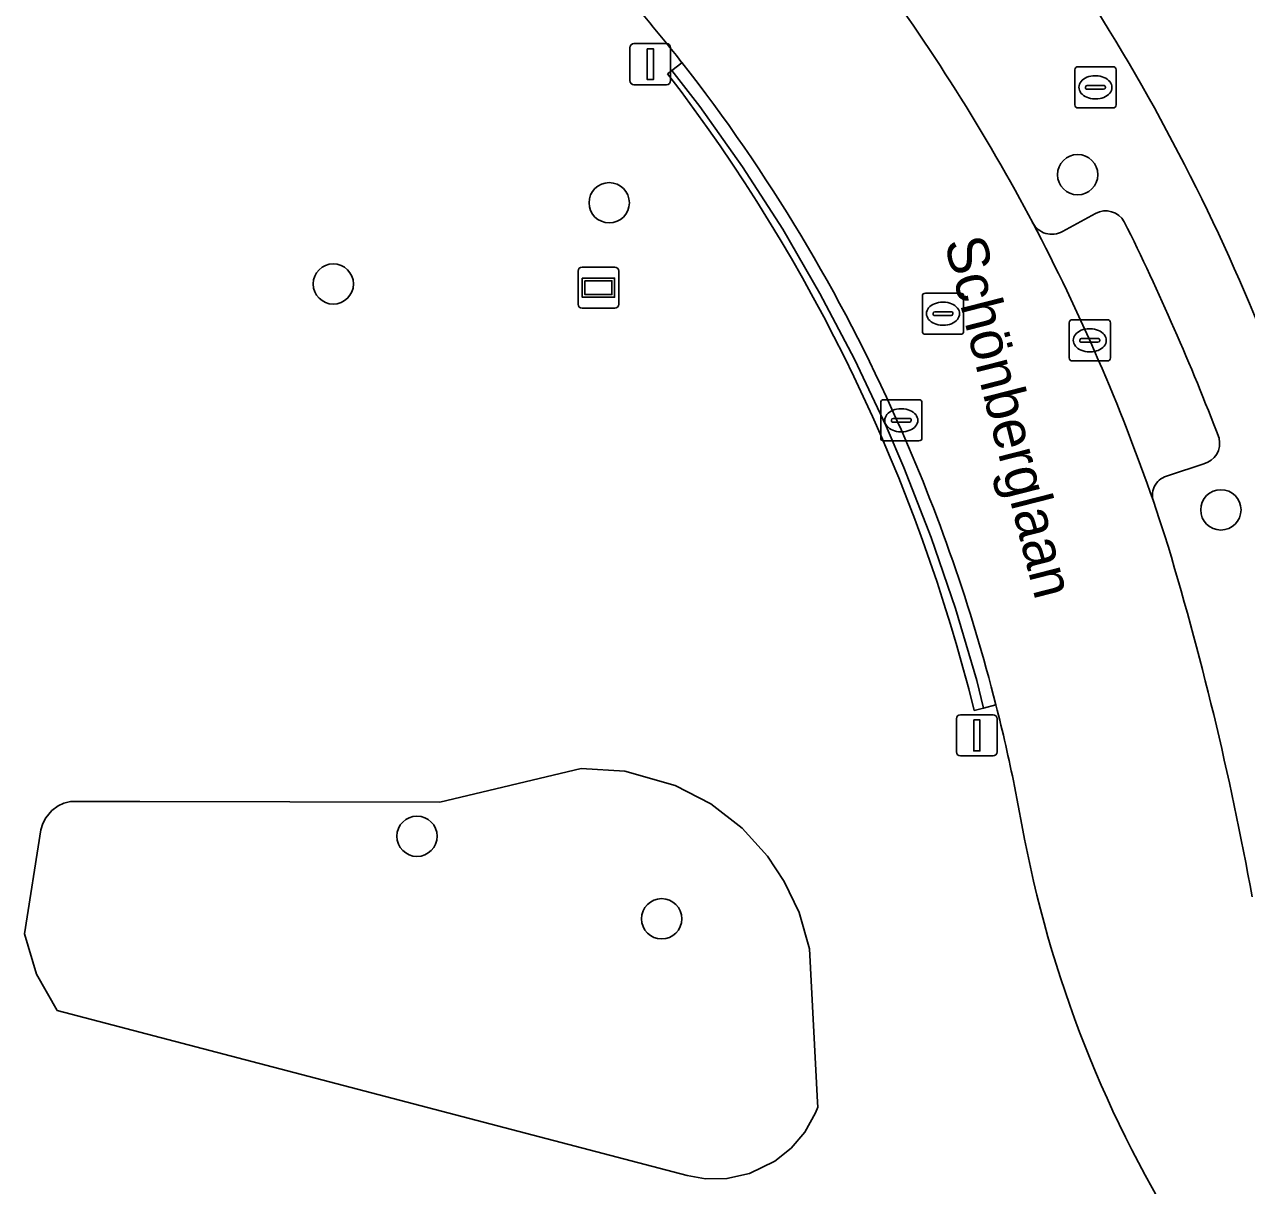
# Model space of a CAD drawing. Extents: x 159053 to 160042, y 380449 to 381423.
# Drawn here: x 159497.2 to 159526.86, y 380836.57 to 380864.74 of the extents above; entities that cross this region are included whole.
import ezdxf

# ---------------------------------------------------------------- set-up
doc = ezdxf.new("R2010")
doc.units = 0
for name, color, linetype in [('IMGEO_Boom', 7, 'Continuous'), ('IMGEO_Brandkraan', 7, 'Continuous'), ('IMGEO_Erf', 7, 'Continuous'), ('IMGEO_Groenvoorziening', 7, 'Continuous'), ('IMGEO_Haag', 7, 'Continuous'), ('IMGEO_Kolk', 7, 'Continuous'), ('IMGEO_Lichtmast', 7, 'Continuous'), ('IMGEO_Openbare_ruimte_label', 7, 'Continuous'), ('IMGEO_Parkeervlak_open', 7, 'Continuous'), ('IMGEO_Rijbaan_lokaal_open', 7, 'Continuous'), ('IMGEO_Rioolput', 7, 'Continuous'), ('IMGEO_Verklikker', 7, 'Continuous'), ('IMGEO_Voetpad_open', 7, 'Continuous')]:
    doc.layers.add(name, color=color, linetype=linetype)

msp = doc.modelspace()

# ---------------------------------------------------------------- linework, layer by layer
at = {"layer": 'IMGEO_Boom'}
for centre in [(159522.763, 380861.097), (159511.392, 380860.416), (159504.694, 380858.446), (159526.238, 380852.964), (159506.726, 380845.043), (159512.664, 380843.04)]:
    msp.add_circle(centre, 0.489, dxfattribs=at)
at = {"layer": 'IMGEO_Brandkraan'}
for p, q in [((159522.692, 380862.791), (159522.692, 380863.643)), ((159522.767, 380863.717), (159523.619, 380863.717)), ((159523.693, 380863.643), (159523.693, 380862.791)), ((159523.18, 380863.497), (159523.205, 380863.497)), ((159522.951, 380863.211), (159522.951, 380863.223)), ((159523.389, 380863.174), (159522.991, 380863.174)), ((159522.994, 380863.26), (159523.392, 380863.26)), ((159523.435, 380863.223), (159523.435, 380863.211)), ((159523.203, 380862.937), (159523.178, 380862.937)), ((159523.619, 380862.717), (159522.767, 380862.717))]:
    msp.add_line(p, q, dxfattribs=at)
for points in [[(159522.692, 380862.791), (159522.692, 380863.643)], [(159522.767, 380863.717), (159523.619, 380863.717)], [(159523.693, 380863.643), (159523.693, 380862.791)], [(159523.619, 380862.717), (159522.767, 380862.717)]]:
    msp.add_lwpolyline(points, dxfattribs=at)
for centre, radius, start, end in [((159522.769, 380863.641), 0.0765, 91.552, 178.448), ((159522.769, 380863.641), 0.0765, 91.552, 178.448), ((159523.617, 380863.641), 0.0765, 1.552, 88.448), ((159523.617, 380863.641), 0.0765, 1.552, 88.448), ((159522.991, 380863.22), 0.0403, 85.8775, 175.7526), ((159522.988, 380863.21), 0.0366, 178.938, 274.7102), ((159523.392, 380863.217), 0.043, 264.8664, 352.4533), ((159523.396, 380863.222), 0.0386, 1.7309, 96.639), ((159522.769, 380862.793), 0.0765, 181.552, 268.448), ((159522.769, 380862.793), 0.0765, 181.552, 268.448), ((159523.617, 380862.793), 0.0765, 271.552, 358.448), ((159523.617, 380862.793), 0.0765, 271.552, 358.448)]:
    msp.add_arc(centre, radius, start, end, dxfattribs=at)
for centre, major_axis, ratio, start_param, end_param in [((159523.179, 380863.217), (-0.387, 0.002), 0.722429, 4.712389, 7.853982), ((159523.204, 380863.217), (-0.39, 0.002), 0.717154, 1.570796, 4.712389)]:
    msp.add_ellipse(centre, major_axis=major_axis, ratio=ratio, start_param=start_param, end_param=end_param, dxfattribs=at)
at = {"layer": 'IMGEO_Erf'}
msp.add_arc((159479.625, 380837.852), 51.411, 10.905, 33.0883, dxfattribs=at)
at = {"layer": 'IMGEO_Groenvoorziening'}
for points in [[(159512.808, 380863.546), (159512.913, 380863.626), (159513.158, 380863.815), (159513.091, 380863.901), (159513.023, 380863.986)], [(159520.251, 380848.093), (159520.479, 380848.152), (159520.313, 380848.822), (159519.799, 380850.57), (159519.209, 380852.294), (159518.545, 380853.992), (159518.112, 380854.993), (159517.344, 380856.624), (159516.508, 380858.218), (159515.602, 380859.772), (159514.629, 380861.285), (159513.59, 380862.754), (159512.913, 380863.626), (159512.808, 380863.546)], [(159513.158, 380863.815), (159512.913, 380863.626), (159513.59, 380862.754), (159514.629, 380861.285), (159515.602, 380859.772), (159516.508, 380858.218), (159517.344, 380856.624), (159518.112, 380854.993), (159518.545, 380853.992), (159519.209, 380852.294), (159519.799, 380850.57), (159520.313, 380848.822), (159520.479, 380848.152), (159520.779, 380848.229)], [(159520.779, 380848.229), (159520.479, 380848.152), (159520.251, 380848.093)], [(159521.407, 380845.32), (159521.227, 380846.262)]]:
    msp.add_lwpolyline(points, dxfattribs=at)
for points in [[(159514.247, 380836.738), (159514.795, 380836.859), (159515.414, 380837.159), (159515.806, 380837.472), (159516.141, 380837.864), (159516.401, 380838.328), (159516.456, 380838.466), (159516.45, 380838.589), (159516.254, 380842.311), (159516, 380843.192), (159515.642, 380843.948), (159515.236, 380844.558), (159514.617, 380845.239), (159513.855, 380845.828), (159512.996, 380846.277), (159511.768, 380846.622), (159510.709, 380846.685), (159507.28, 380845.867), (159500, 380845.885), (159498.556, 380845.89), (159498.313, 380845.886), (159498.158, 380845.846), (159498.019, 380845.783), (159497.865, 380845.671), (159497.715, 380845.49), (159497.645, 380845.352), (159497.599, 380845.196), (159497.198, 380842.672), (159497.488, 380841.698), (159497.995, 380840.818), (159500, 380840.292), (159513.281, 380836.807), (159513.732, 380836.731)], [(159507.28, 380845.867), (159510.709, 380846.685), (159511.768, 380846.622), (159512.996, 380846.277), (159513.855, 380845.828), (159514.617, 380845.239), (159515.236, 380844.558), (159515.642, 380843.948), (159516, 380843.192), (159516.254, 380842.311), (159516.45, 380838.589), (159516.456, 380838.466), (159516.401, 380838.328), (159516.141, 380837.864), (159515.806, 380837.472), (159515.414, 380837.159), (159514.795, 380836.859), (159514.247, 380836.738), (159513.732, 380836.731), (159513.281, 380836.807), (159500, 380840.292), (159497.995, 380840.818), (159497.488, 380841.698), (159497.198, 380842.672), (159497.599, 380845.196), (159497.645, 380845.352), (159497.715, 380845.49), (159497.865, 380845.671), (159498.019, 380845.783), (159498.158, 380845.846), (159498.313, 380845.886), (159498.556, 380845.89), (159500, 380845.885)]]:
    msp.add_lwpolyline(points, close=True, dxfattribs=at)
for centre, radius, start, end in [((159480.923, 380838.553), 40.954, 38.3899, 44.1086), ((159480.903, 380838.515), 40.994, 23.8926, 38.1104), ((159479.507, 380837.987), 41.979, 13.9298, 37.5061), ((159479.507, 380837.987), 41.979, 13.9298, 37.5061), ((159479.936, 380837.891), 42.131, 14.2047, 24.1359), ((159480.536, 380838.029), 41.516, 11.4385, 14.2229), ((159549.524, 380850.445), 28.58, 190.3307, 212.6765)]:
    msp.add_arc(centre, radius, start, end, dxfattribs=at)
at = {"layer": 'IMGEO_Haag'}
for points in [[(159520.251, 380848.093), (159520.479, 380848.152), (159520.313, 380848.822), (159519.799, 380850.57), (159519.209, 380852.294), (159518.545, 380853.992), (159518.112, 380854.993), (159517.344, 380856.624), (159516.508, 380858.218), (159515.602, 380859.772), (159514.629, 380861.285), (159513.59, 380862.754), (159512.913, 380863.626), (159512.808, 380863.546)], [(159513.158, 380863.815), (159512.913, 380863.626), (159513.59, 380862.754), (159514.629, 380861.285), (159515.602, 380859.772), (159516.508, 380858.218), (159517.344, 380856.624), (159518.112, 380854.993), (159518.545, 380853.992), (159519.209, 380852.294), (159519.799, 380850.57), (159520.313, 380848.822), (159520.479, 380848.152), (159520.779, 380848.229)]]:
    msp.add_lwpolyline(points, dxfattribs=at)
for centre, radius, start, end in [((159480.903, 380838.515), 40.994, 23.8926, 38.1104), ((159479.507, 380837.987), 41.979, 13.9298, 37.5061), ((159479.936, 380837.891), 42.131, 14.2047, 24.1359)]:
    msp.add_arc(centre, radius, start, end, dxfattribs=at)
at = {"layer": 'IMGEO_Kolk'}
for p, q in [((159522.556, 380856.652), (159522.556, 380857.504)), ((159522.631, 380857.578), (159523.483, 380857.578)), ((159523.557, 380857.504), (159523.557, 380856.652)), ((159522.858, 380857.121), (159523.256, 380857.121)), ((159523.044, 380857.358), (159523.069, 380857.358)), ((159522.815, 380857.072), (159522.815, 380857.084)), ((159523.253, 380857.035), (159522.855, 380857.035)), ((159523.067, 380856.798), (159523.042, 380856.798)), ((159523.299, 380857.084), (159523.299, 380857.072)), ((159523.483, 380856.578), (159522.631, 380856.578)), ((159518.056, 380855.637), (159518.908, 380855.637)), ((159517.981, 380854.711), (159517.981, 380855.563)), ((159518.469, 380855.417), (159518.494, 380855.417)), ((159518.982, 380855.563), (159518.982, 380854.711)), ((159518.24, 380855.131), (159518.24, 380855.143)), ((159518.678, 380855.094), (159518.28, 380855.094)), ((159518.283, 380855.18), (159518.681, 380855.18)), ((159518.724, 380855.143), (159518.724, 380855.131)), ((159518.492, 380854.857), (159518.467, 380854.857)), ((159518.908, 380854.637), (159518.056, 380854.637))]:
    msp.add_line(p, q, dxfattribs=at)
for points in [[(159522.556, 380856.652), (159522.556, 380857.504)], [(159522.631, 380857.578), (159523.483, 380857.578)], [(159523.557, 380857.504), (159523.557, 380856.652)], [(159523.483, 380856.578), (159522.631, 380856.578)], [(159518.056, 380855.637), (159518.908, 380855.637)], [(159517.981, 380854.711), (159517.981, 380855.563)], [(159518.982, 380855.563), (159518.982, 380854.711)], [(159518.908, 380854.637), (159518.056, 380854.637)]]:
    msp.add_lwpolyline(points, dxfattribs=at)
for centre, radius, start, end in [((159522.633, 380857.502), 0.0765, 91.552, 178.448), ((159522.633, 380857.502), 0.0765, 91.552, 178.448), ((159523.481, 380857.502), 0.0765, 1.552, 88.448), ((159523.481, 380857.502), 0.0765, 1.552, 88.448), ((159522.855, 380857.081), 0.0403, 85.8775, 175.7526), ((159523.26, 380857.083), 0.0386, 1.7309, 96.639), ((159522.852, 380857.071), 0.0366, 178.938, 274.7102), ((159523.256, 380857.078), 0.043, 264.8664, 352.4533), ((159522.633, 380856.654), 0.0765, 181.552, 268.448), ((159522.633, 380856.654), 0.0765, 181.552, 268.448), ((159523.481, 380856.654), 0.0765, 271.552, 358.448), ((159523.481, 380856.654), 0.0765, 271.552, 358.448), ((159518.058, 380855.561), 0.0765, 91.552, 178.448), ((159518.058, 380855.561), 0.0765, 91.552, 178.448), ((159518.906, 380855.561), 0.0765, 1.552, 88.448), ((159518.906, 380855.561), 0.0765, 1.552, 88.448), ((159518.28, 380855.14), 0.0403, 85.8775, 175.7526), ((159518.277, 380855.13), 0.0366, 178.938, 274.7102), ((159518.681, 380855.137), 0.043, 264.8664, 352.4533), ((159518.685, 380855.142), 0.0386, 1.7309, 96.639), ((159518.058, 380854.713), 0.0765, 181.552, 268.448), ((159518.058, 380854.713), 0.0765, 181.552, 268.448), ((159518.906, 380854.713), 0.0765, 271.552, 358.448), ((159518.906, 380854.713), 0.0765, 271.552, 358.448)]:
    msp.add_arc(centre, radius, start, end, dxfattribs=at)
for centre, major_axis, ratio, start_param, end_param in [((159523.043, 380857.078), (-0.387, 0.002), 0.722429, 4.712389, 7.853982), ((159523.068, 380857.078), (-0.39, 0.002), 0.717154, 1.570796, 4.712389), ((159518.468, 380855.137), (-0.387, 0.002), 0.722429, 4.712389, 7.853982), ((159518.493, 380855.137), (-0.39, 0.002), 0.717154, 1.570796, 4.712389)]:
    msp.add_ellipse(centre, major_axis=major_axis, ratio=ratio, start_param=start_param, end_param=end_param, dxfattribs=at)
at = {"layer": 'IMGEO_Lichtmast'}
for p, q in [((159511.993, 380864.279), (159512.783, 380864.279)), ((159512.783, 380864.279), (159511.993, 380864.279)), ((159511.893, 380863.379), (159511.893, 380864.179)), ((159511.893, 380864.179), (159511.893, 380863.379)), ((159512.883, 380864.179), (159512.883, 380863.379)), ((159512.883, 380863.379), (159512.883, 380864.179)), ((159512.783, 380863.279), (159511.993, 380863.279)), ((159511.993, 380863.279), (159512.783, 380863.279)), ((159519.918, 380847.991), (159520.708, 380847.991)), ((159520.708, 380847.991), (159519.918, 380847.991)), ((159519.818, 380847.091), (159519.818, 380847.891)), ((159519.818, 380847.891), (159519.818, 380847.091)), ((159520.808, 380847.891), (159520.808, 380847.091)), ((159520.808, 380847.091), (159520.808, 380847.891)), ((159520.708, 380846.991), (159519.918, 380846.991)), ((159519.918, 380846.991), (159520.708, 380846.991))]:
    msp.add_line(p, q, dxfattribs=at)
for points in [[(159512.313, 380864.154), (159512.463, 380864.154), (159512.463, 380863.404), (159512.313, 380863.404), (159512.313, 380864.154)], [(159520.238, 380847.866), (159520.388, 380847.866), (159520.388, 380847.116), (159520.238, 380847.116), (159520.238, 380847.866)]]:
    msp.add_lwpolyline(points, dxfattribs=at)
for centre, start, end in [((159511.993, 380864.179), 90, 180), ((159511.993, 380864.179), 90, 180), ((159512.783, 380864.179), 0, 90), ((159512.783, 380864.179), 360, 90), ((159511.993, 380863.379), 180, 270), ((159511.993, 380863.379), 180, 270), ((159512.783, 380863.379), 270, 0), ((159512.783, 380863.379), 270, 0), ((159519.918, 380847.891), 90, 180), ((159519.918, 380847.891), 90, 180), ((159520.708, 380847.891), 0, 90), ((159520.708, 380847.891), 360, 90), ((159519.918, 380847.091), 180, 270), ((159519.918, 380847.091), 180, 270), ((159520.708, 380847.091), 270, 0), ((159520.708, 380847.091), 270, 0)]:
    msp.add_arc(centre, 0.1, start, end, dxfattribs=at)
at = {"layer": 'IMGEO_Parkeervlak_open'}
for points in [[(159523.195, 380860.155), (159522.392, 380859.721)], [(159524.97, 380853.796), (159525.824, 380854.082)]]:
    msp.add_lwpolyline(points, dxfattribs=at)
for centre, radius, start, end in [((159523.445, 380859.705), 0.514, 29.157, 119.0605), ((159522.133, 380860.176), 0.524, 207.8819, 299.683), ((159478.736, 380837.311), 48.529, 19.0766, 27.7822), ((159470.299, 380833.359), 59.832, 20.89922, 26.39272), ((159525.693, 380854.581), 0.516, 284.7455, 13.6804), ((159525.069, 380853.315), 0.492, 101.666, 196.8667)]:
    msp.add_arc(centre, radius, start, end, dxfattribs=at)
at = {"layer": 'IMGEO_Rijbaan_lokaal_open'}
for points in [[(159513.023, 380863.986), (159513.091, 380863.901), (159513.158, 380863.815)], [(159521.67, 380859.931), (159521.357, 380860.514)], [(159524.873, 380852.354), (159524.744, 380852.744), (159524.599, 380853.172)], [(159521.227, 380846.262), (159521.407, 380845.32)]]:
    msp.add_lwpolyline(points, dxfattribs=at)
for centre, radius, start, end in [((159480.923, 380838.553), 40.954, 38.3899, 44.1086), ((159477.57, 380836.473), 49.953, 28.7692, 37.4119), ((159480.903, 380838.515), 40.994, 23.8926, 38.1104), ((159478.736, 380837.311), 48.529, 19.0766, 27.7822), ((159479.936, 380837.891), 42.131, 14.2047, 24.1359), ((159451.565, 380829.986), 76.645, 10.20935, 16.96808), ((159480.536, 380838.029), 41.516, 11.4385, 14.2229), ((159549.524, 380850.445), 28.58, 190.3307, 212.6765)]:
    msp.add_arc(centre, radius, start, end, dxfattribs=at)
at = {"layer": 'IMGEO_Rioolput'}
for p, q in [((159518.993, 380857.298), (159518.993, 380858.15)), ((159519.068, 380858.224), (159519.92, 380858.224)), ((159519.481, 380858.004), (159519.506, 380858.004)), ((159519.994, 380858.15), (159519.994, 380857.298)), ((159519.252, 380857.718), (159519.252, 380857.73)), ((159519.69, 380857.681), (159519.292, 380857.681)), ((159519.295, 380857.767), (159519.693, 380857.767)), ((159519.736, 380857.73), (159519.736, 380857.718)), ((159519.504, 380857.444), (159519.479, 380857.444)), ((159519.92, 380857.224), (159519.068, 380857.224))]:
    msp.add_line(p, q, dxfattribs=at)
for points in [[(159518.993, 380857.298), (159518.993, 380858.15)], [(159519.068, 380858.224), (159519.92, 380858.224)], [(159519.994, 380858.15), (159519.994, 380857.298)], [(159519.92, 380857.224), (159519.068, 380857.224)]]:
    msp.add_lwpolyline(points, dxfattribs=at)
for centre, radius, start, end in [((159519.07, 380858.148), 0.0765, 91.552, 178.448), ((159519.07, 380858.148), 0.0765, 91.552, 178.448), ((159519.918, 380858.148), 0.0765, 1.552, 88.448), ((159519.918, 380858.148), 0.0765, 1.552, 88.448), ((159519.292, 380857.727), 0.0403, 85.8775, 175.7526), ((159519.289, 380857.717), 0.0366, 178.938, 274.7102), ((159519.693, 380857.724), 0.043, 264.8664, 352.4533), ((159519.697, 380857.729), 0.0386, 1.7309, 96.639), ((159519.07, 380857.3), 0.0765, 181.552, 268.448), ((159519.07, 380857.3), 0.0765, 181.552, 268.448), ((159519.918, 380857.3), 0.0765, 271.552, 358.448), ((159519.918, 380857.3), 0.0765, 271.552, 358.448)]:
    msp.add_arc(centre, radius, start, end, dxfattribs=at)
for centre, major_axis, ratio, start_param, end_param in [((159519.48, 380857.724), (-0.387, 0.002), 0.722429, 4.712389, 7.853982), ((159519.505, 380857.724), (-0.39, 0.002), 0.717154, 1.570796, 4.712389)]:
    msp.add_ellipse(centre, major_axis=major_axis, ratio=ratio, start_param=start_param, end_param=end_param, dxfattribs=at)
at = {"layer": 'IMGEO_Verklikker'}
for p, q in [((159510.635, 380857.956), (159510.635, 380858.756)), ((159510.635, 380858.756), (159510.635, 380857.956)), ((159510.735, 380858.856), (159511.525, 380858.856)), ((159511.525, 380858.856), (159510.735, 380858.856)), ((159511.625, 380858.756), (159511.625, 380857.956)), ((159511.625, 380857.956), (159511.625, 380858.756)), ((159511.525, 380857.856), (159510.735, 380857.856)), ((159510.735, 380857.856), (159511.525, 380857.856))]:
    msp.add_line(p, q, dxfattribs=at)
for points in [[(159510.736, 380858.588), (159511.524, 380858.588), (159511.524, 380858.124), (159510.736, 380858.124), (159510.736, 380858.588)], [(159510.801, 380858.523), (159510.801, 380858.189), (159511.459, 380858.189), (159511.459, 380858.523), (159510.801, 380858.523)]]:
    msp.add_lwpolyline(points, dxfattribs=at)
for centre, start, end in [((159510.735, 380858.756), 90, 180), ((159510.735, 380858.756), 90, 180), ((159511.525, 380858.756), 0, 90), ((159511.525, 380858.756), 360, 90), ((159510.735, 380857.956), 180, 270), ((159510.735, 380857.956), 180, 270), ((159511.525, 380857.956), 270, 0), ((159511.525, 380857.956), 270, 0)]:
    msp.add_arc(centre, 0.1, start, end, dxfattribs=at)
at = {"layer": 'IMGEO_Voetpad_open'}
for points in [[(159521.357, 380860.514), (159521.67, 380859.931)], [(159522.392, 380859.721), (159523.195, 380860.155)], [(159525.824, 380854.082), (159524.97, 380853.796)], [(159524.599, 380853.172), (159524.744, 380852.744), (159524.873, 380852.354)]]:
    msp.add_lwpolyline(points, dxfattribs=at)
for centre, radius, start, end in [((159477.57, 380836.473), 49.953, 28.7692, 37.4119), ((159479.625, 380837.852), 51.411, 10.905, 33.0883), ((159523.445, 380859.705), 0.514, 29.157, 119.0605), ((159522.133, 380860.176), 0.524, 207.8819, 299.683), ((159470.299, 380833.359), 59.832, 20.89922, 26.39272), ((159525.693, 380854.581), 0.516, 284.7455, 13.6804), ((159525.069, 380853.315), 0.492, 101.666, 196.8667), ((159451.565, 380829.986), 76.645, 10.20935, 16.96808)]:
    msp.add_arc(centre, radius, start, end, dxfattribs=at)

# ---------------------------------------------------------------- texts
at = {"layer": 'IMGEO_Openbare_ruimte_label'}
msp.add_text('Schönberglaan', height=1, rotation=284.3003, dxfattribs=at).set_placement((159519.521, 380859.463))

doc.saveas('drawing.dxf')
